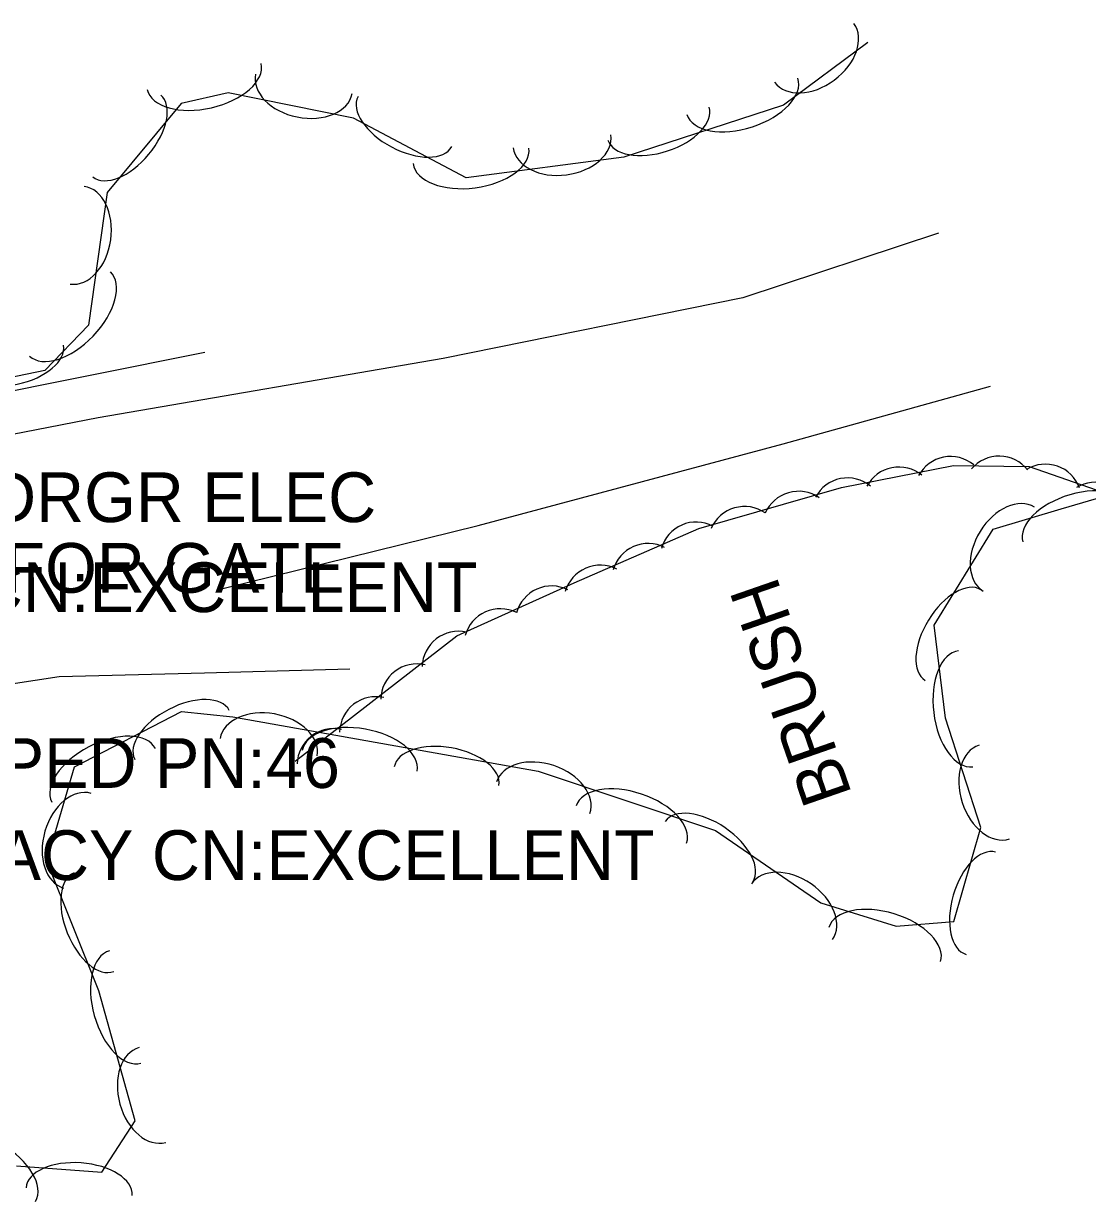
# Model space of a CAD drawing. Extents: x 954793 to 988390, y 1867850 to 1924428.
# Drawn here: x 960738.8 to 960845.8, y 1909245.3 to 1909363.8 of the extents above; entities that cross this region are included whole.
import ezdxf

# ---------------------------------------------------------------- set-up
doc = ezdxf.new("R2010")
doc.units = 0
for name, color, linetype in [('S_DITCHLINE', 7, 'Continuous'), ('S_DRIVEWAY', 7, 'Continuous'), ('S_ELECTRIC_UTILITIES_ANNOT', 7, 'Continuous'), ('S_FENCE_ANNOT', 7, 'Continuous'), ('S_PRIMARY_CTL_ANNOT', 7, 'Continuous'), ('S_TREE', 7, 'Continuous'), ('S_TREE_ANNOT', 7, 'Continuous'), ('S_UTILITY_POLE_ANNOT', 7, 'Continuous')]:
    doc.layers.add(name, color=color, linetype=linetype)

msp = doc.modelspace()

# ---------------------------------------------------------------- linework, layer by layer
at = {"layer": 'S_DITCHLINE'}
for points in [[(960757.08, 1909330.67), (960733.81, 1909326.03), (960710.55, 1909321.39)], [(960771.64, 1909298.83), (960757.03, 1909298.45), (960742.41, 1909298.07), (960722.42, 1909295.01)]]:
    msp.add_lwpolyline(points, dxfattribs=at)
at = {"layer": 'S_DRIVEWAY'}
for points in [[(960830.81, 1909342.67), (960811.13, 1909336.18), (960781.03, 1909330.08), (960746.36, 1909324.12), (960710.49, 1909317.14), (960706.52, 1909316.24)], [(960758.73, 1909306.91), (960784.52, 1909313.3), (960815.18, 1909321.49), (960836.02, 1909327.31)]]:
    msp.add_lwpolyline(points, dxfattribs=at)
at = {"layer": 'S_TREE'}
for points in [[(960823.71, 1909361.85), (960815.23, 1909355.57), (960799.17, 1909350.33), (960783.33, 1909348.25), (960771.99, 1909354.26), (960759.4, 1909356.81), (960754.69, 1909355.73), (960747.26, 1909346.78), (960745.36, 1909333.43), (960740.99, 1909328.87), (960730.44, 1909326.68)], [(960766.13, 1909289.59), (960782.38, 1909302.2), (960794.2, 1909307.51), (960806.73, 1909312.98), (960821.05, 1909317.1), (960832.31, 1909319.32), (960839.93, 1909319.21), (960850.41, 1909315.56)], [(960738.12, 1909248.91), (960746.72, 1909248.27), (960750.05, 1909253.42), (960746.41, 1909266.48), (960741.18, 1909279.54), (960743.95, 1909289.02), (960754.73, 1909294.6), (960759.89, 1909294.05), (960790.58, 1909288.6), (960808.4, 1909282.62), (960818.99, 1909275.33), (960826.56, 1909273.01), (960832.33, 1909273.46), (960835.06, 1909282.93), (960831.51, 1909293.92), (960830.37, 1909303.25), (960836.31, 1909312.93), (960843.13, 1909314.97), (960849.43, 1909316.81)]]:
    msp.add_lwpolyline(points, dxfattribs=at)
for centre, start, end in [((960832.02, 1909316.59), 50.3801, 151.9771), ((960836.9, 1909316.63), 38.3229, 139.9198), ((960826.82, 1909315.53), 50.3801, 151.9771), ((960841.56, 1909315.82), 19.9999, 121.5968), ((960821.66, 1909314.43), 50.3801, 151.9771), ((960846.57, 1909314), 19.9999, 121.5968), ((960816.73, 1909313.09), 55.2395, 156.8364), ((960811.3, 1909311.56), 55.2395, 156.8364), ((960806.46, 1909310), 62.8028, 164.3997), ((960801.61, 1909307.84), 62.8028, 164.3997), ((960796.8, 1909305.66), 62.8028, 164.3997), ((960791.92, 1909303.57), 63.3667, 164.9636), ((960786.75, 1909301.28), 63.3667, 164.9636), ((960782.55, 1909299.01), 77.01, 178.607), ((960778.38, 1909295.73), 77.01, 178.607), ((960774.25, 1909292.43), 77.01, 178.607), ((960769.99, 1909289.22), 77.01, 178.607)]:
    msp.add_arc(centre, 3.64, start, end, dxfattribs=at)
for centre, major_axis, ratio in [((960818.31, 1909360.81), (3.98, 2.95), 0.685311), ((960757, 1909358.44), (5.72, 1.31), 0.55008), ((960767.02, 1909357.7), (4.86, -0.98), 0.685311), ((960811.09, 1909356.45), (5.58, 1.82), 0.55008), ((960749.22, 1909352.46), (3.41, 4.11), 0.540699), ((960777.18, 1909353.91), (4.72, -2.51), 0.540699), ((960802.66, 1909353.7), (5.08, 1.66), 0.540699), ((960792.97, 1909351.92), (4.91, 0.65), 0.685311), ((960783.82, 1909350.45), (5.82, 0.77), 0.55008), ((960744.24, 1909342.48), (0.7, 4.91), 0.685311), ((960743.51, 1909334.57), (4.06, 4.24), 0.55008), ((960737.62, 1909330.33), (5.23, 1.09), 0.540699), ((960844.92, 1909313.28), (-5.63, -1.65), 0.55008), ((960837.87, 1909310.92), (-2.59, -4.22), 0.685311), ((960832.26, 1909302.27), (-2.8, -4.56), 0.540699), ((960833.53, 1909294.86), (0.71, -5.83), 0.55008), ((960754.77, 1909292.23), (-4.75, -2.46), 0.540699), ((960763.47, 1909290.99), (-4.88, 0.87), 0.685311), ((960746.89, 1909288.16), (-5.21, -2.7), 0.55008), ((960772.63, 1909289.63), (-5.78, 1.03), 0.55008), ((960781.36, 1909288.08), (-5.26, 0.93), 0.540699), ((960836.41, 1909286.49), (1.52, -4.72), 0.685311), ((960791.07, 1909285.92), (-4.7, 1.58), 0.685311), ((960744.26, 1909281.59), (-1.39, -4.76), 0.685311), ((960799.93, 1909283.22), (-5.56, 1.87), 0.55008), ((960807.73, 1909280.5), (-4.4, 3.03), 0.540699), ((960835.06, 1909275.3), (-1.48, -5.14), 0.540699), ((960745.92, 1909273.4), (1.99, -4.96), 0.540699), ((960816.07, 1909274.45), (-4.08, 2.81), 0.685311), ((960825.4, 1909271.15), (-5.61, 1.72), 0.55008), ((960749.06, 1909264.87), (1.58, -5.65), 0.55008), ((960751.8, 1909256.02), (1.33, -4.77), 0.685311), ((960734.99, 1909248.29), (-5.06, 2.97), 0.55008), ((960744.43, 1909246.31), (-5.33, 0.39), 0.540699)]:
    msp.add_ellipse(centre, major_axis=major_axis, ratio=ratio, start_param=3.141593, end_param=6.283185, dxfattribs=at)

# ---------------------------------------------------------------- texts
at = {"layer": 'S_ELECTRIC_UTILITIES_ANNOT'}
msp.add_text('W/SOLAR PANEL FOR GATE', height=5, dxfattribs=at).set_placement((960680.45, 1909306.53))
at = {"layer": 'S_FENCE_ANNOT'}
for s, p in [('5.5 WD PRIVACY CN:EXCELLENT', (960678.59, 1909304.58)), ('5.5 WOOD PRIVACY CN:EXCELLENT', (960685.98, 1909277.64))]:
    msp.add_text(s, height=5, dxfattribs=at).set_placement(p)
at = {"layer": 'S_PRIMARY_CTL_ANNOT'}
msp.add_text('PD:ARDOT STD. MON. STAMPED PN:46', height=5, dxfattribs=at).set_placement((960645.07, 1909286.9))
at = {"layer": 'S_TREE_ANNOT'}
msp.add_text('BRUSH', height=5, rotation=109.1612, dxfattribs=at).set_placement((960822.14, 1909286.25))
at = {"layer": 'S_UTILITY_POLE_ANNOT'}
msp.add_text('W/METER /UNDRGR ELEC', height=5, dxfattribs=at).set_placement((960690.33, 1909313.63))

doc.saveas('drawing.dxf')
